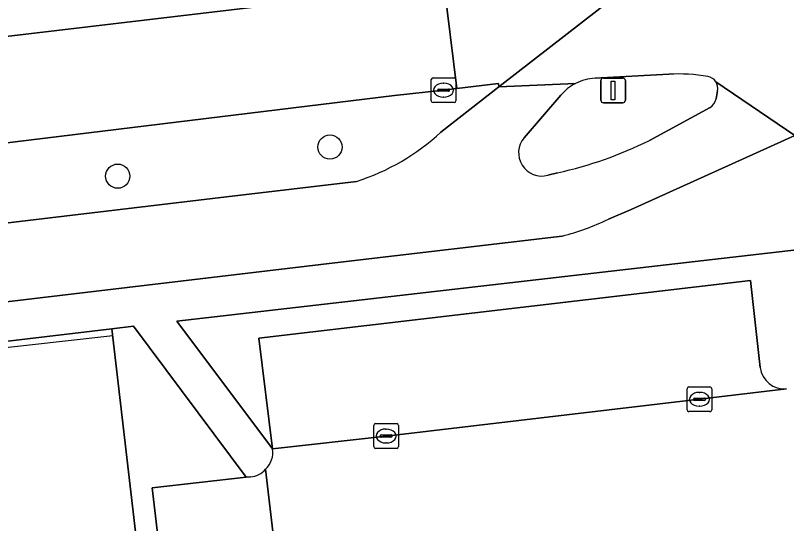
# Model space of a CAD drawing. Extents: x 161477 to 163040, y 383680 to 384871.
# Drawn here: x 161811.71 to 161842.86, y 383985.27 to 384005.81 of the extents above; entities that cross this region are included whole.
import ezdxf

# ---------------------------------------------------------------- set-up
doc = ezdxf.new("R2010")
doc.units = 0
for name, color, linetype in [('IMGEO_Berm_groen', 7, 'Continuous'), ('IMGEO_Boom', 7, 'Continuous'), ('IMGEO_Erf', 7, 'Continuous'), ('IMGEO_Fietspad_gesloten', 7, 'Continuous'), ('IMGEO_Groenvoorziening', 7, 'Continuous'), ('IMGEO_Hek', 7, 'Continuous'), ('IMGEO_Kolk', 7, 'Continuous'), ('IMGEO_Parkeervlak_open', 7, 'Continuous'), ('IMGEO_Rijbaan_lokaal_gesloten', 7, 'Continuous'), ('IMGEO_Rijbaan_lokaal_open', 7, 'Continuous'), ('IMGEO_Verkeersbordpaal', 7, 'Continuous'), ('IMGEO_Verkeerseiland_groen', 7, 'Continuous'), ('IMGEO_Voetpad_open', 7, 'Continuous')]:
    doc.layers.add(name, color=color, linetype=linetype)

msp = doc.modelspace()

# ---------------------------------------------------------------- linework, layer by layer
at = {"layer": 'IMGEO_Berm_groen'}
for points in [[(161763.406, 384002.679), (161774.505, 384003.101), (161806.538, 384004.391), (161824.986, 384006.585), (161828.197, 384006.984), (161829.022, 384007.117), (161838.619, 384008.665), (161849.163, 384010.365), (161855.055, 384011.424), (161855.546, 384011.497), (161856.037, 384011.57)], [(161828.903, 384001.089), (161831.245, 384002.923), (161831.22, 384003.056), (161829.549, 384002.852), (161829.007, 384002.786), (161827.026, 384002.569), (161809.92, 384000.48), (161789.593, 383998.031), (161789.883, 383994.869), (161810.506, 383997.319), (161820.233, 383998.475), (161825.487, 383999.102)]]:
    msp.add_lwpolyline(points, dxfattribs=at)
msp.add_arc((161822.709, 384007.807), 9.138, 287.6972, 312.6738, dxfattribs=at)
at = {"layer": 'IMGEO_Boom'}
for centre in [(161824.416, 384000.487), (161815.843, 383999.311)]:
    msp.add_circle(centre, 0.489, dxfattribs=at)
at = {"layer": 'IMGEO_Erf'}
msp.add_lwpolyline([(161815.61, 383993.149), (161789.352, 383990.026), (161784.255, 383989.42), (161776.903, 383988.545), (161782.69, 383938.808), (161821.416, 383943.334)], close=True, dxfattribs=at)
at = {"layer": 'IMGEO_Fietspad_gesloten'}
for points in [[(161835.665, 383997.569), (161836.586, 383997.968), (161843.205, 384000.958), (161840.009, 384003.124)], [(161834.341, 384003.058), (161831.245, 384002.923), (161828.903, 384001.089)], [(161840.076, 384002.766), (161840.018, 384002.431)], [(161832.258, 384000.867), (161833.742, 384002.583)], [(161839.78, 384002.082), (161837.321, 384000.758)], [(161833.616, 383999.452), (161833.217, 383999.346)], [(161825.487, 383999.102), (161820.233, 383998.475), (161810.506, 383997.319), (161789.883, 383994.869), (161783.045, 383994.057), (161772.652, 383992.802), (161763.811, 383991.819)], [(161824.85, 383995.834), (161833.796, 383996.89)], [(161772.22, 383989.582), (161824.85, 383995.834)]]:
    msp.add_lwpolyline(points, dxfattribs=at)
for centre, radius, start, end in [((161839.61, 384002.864), 0.476, 348.1254, 33.0752), ((161835.233, 384001.318), 1.956, 117.1436, 139.6844), ((161839.433, 384002.574), 0.602, 305.182, 346.2341), ((161822.709, 384007.807), 9.138, 287.6972, 312.6738), ((161832.983, 384000.261), 0.945, 140.1403, 284.323), ((161830.316, 384014.721), 15.621, 282.1939, 296.6408), ((161831.008, 384007.477), 10.948, 284.7553, 295.1765)]:
    msp.add_arc(centre, radius, start, end, dxfattribs=at)
at = {"layer": 'IMGEO_Groenvoorziening'}
for points in [[(161845.522, 383994.077), (161845.359, 383995.084), (161845.134, 383996.547), (161818.235, 383993.456), (161822.094, 383988.291), (161821.549, 383992.765), (161841.403, 383995.099), (161841.802, 383991.587)], [(161840.758, 383979.3), (161844.222, 383979.717), (161847.193, 383954.527), (161827.71, 383934.907), (161822.723, 383939.897), (161817.233, 383986.718), (161821.039, 383987.146), (161816.483, 383993.253), (161815.61, 383993.149), (161821.416, 383943.334), (161823.018, 383928.784), (161823.043, 383928.556), (161823.305, 383928.305), (161846.234, 383951.346)]]:
    msp.add_lwpolyline(points, dxfattribs=at)
msp.add_arc((161842.782, 383991.699), 0.987, 186.5356, 274.8034, dxfattribs=at)
at = {"layer": 'IMGEO_Hek'}
for points in [[(161808.777, 383992.104), (161815.642, 383992.876)], [(161821.416, 383943.334), (161815.642, 383992.876)]]:
    msp.add_lwpolyline(points, dxfattribs=at)
at = {"layer": 'IMGEO_Kolk'}
for p, q in [((161828.506, 384002.36), (161828.506, 384003.212)), ((161828.581, 384003.286), (161829.433, 384003.286)), ((161829.507, 384003.212), (161829.507, 384002.36)), ((161828.765, 384002.78), (161828.765, 384002.792)), ((161828.808, 384002.829), (161829.206, 384002.829)), ((161828.994, 384003.066), (161829.019, 384003.066)), ((161829.249, 384002.792), (161829.249, 384002.78)), ((161829.203, 384002.743), (161828.805, 384002.743)), ((161829.017, 384002.506), (161828.992, 384002.506)), ((161829.433, 384002.286), (161828.581, 384002.286)), ((161838.844, 383989.87), (161838.844, 383990.722)), ((161838.919, 383990.796), (161839.771, 383990.796)), ((161839.845, 383990.722), (161839.845, 383989.87)), ((161839.103, 383990.29), (161839.103, 383990.302)), ((161839.146, 383990.339), (161839.544, 383990.339)), ((161839.332, 383990.576), (161839.357, 383990.576)), ((161839.587, 383990.302), (161839.587, 383990.29)), ((161839.541, 383990.253), (161839.143, 383990.253)), ((161839.355, 383990.016), (161839.33, 383990.016)), ((161839.771, 383989.796), (161838.919, 383989.796)), ((161826.186, 383988.386), (161826.186, 383989.238)), ((161826.261, 383989.312), (161827.113, 383989.312)), ((161826.674, 383989.092), (161826.699, 383989.092)), ((161827.187, 383989.238), (161827.187, 383988.386)), ((161826.445, 383988.806), (161826.445, 383988.818)), ((161826.883, 383988.769), (161826.485, 383988.769)), ((161826.488, 383988.855), (161826.886, 383988.855)), ((161826.929, 383988.818), (161826.929, 383988.806)), ((161826.697, 383988.532), (161826.672, 383988.532)), ((161827.113, 383988.312), (161826.261, 383988.312))]:
    msp.add_line(p, q, dxfattribs=at)
for points in [[(161828.506, 384002.36), (161828.506, 384003.212)], [(161828.581, 384003.286), (161829.433, 384003.286)], [(161829.507, 384003.212), (161829.507, 384002.36)], [(161829.433, 384002.286), (161828.581, 384002.286)], [(161838.844, 383989.87), (161838.844, 383990.722)], [(161838.919, 383990.796), (161839.771, 383990.796)], [(161839.845, 383990.722), (161839.845, 383989.87)], [(161839.771, 383989.796), (161838.919, 383989.796)], [(161826.186, 383988.386), (161826.186, 383989.238)], [(161826.261, 383989.312), (161827.113, 383989.312)], [(161827.187, 383989.238), (161827.187, 383988.386)], [(161827.113, 383988.312), (161826.261, 383988.312)]]:
    msp.add_lwpolyline(points, dxfattribs=at)
for centre, radius, start, end in [((161828.583, 384003.21), 0.0765, 91.552, 178.448), ((161828.583, 384003.21), 0.0765, 91.552, 178.448), ((161829.431, 384003.21), 0.0765, 1.552, 88.448), ((161829.431, 384003.21), 0.0765, 1.552, 88.448), ((161828.805, 384002.789), 0.0403, 85.8775, 175.7526), ((161828.802, 384002.779), 0.0366, 178.938, 274.7102), ((161829.206, 384002.786), 0.043, 264.8664, 352.4533), ((161829.21, 384002.791), 0.0386, 1.7309, 96.639), ((161828.583, 384002.362), 0.0765, 181.552, 268.448), ((161828.583, 384002.362), 0.0765, 181.552, 268.448), ((161829.431, 384002.362), 0.0765, 271.552, 358.448), ((161829.431, 384002.362), 0.0765, 271.552, 358.448), ((161838.921, 383990.72), 0.0765, 91.552, 178.448), ((161838.921, 383990.72), 0.0765, 91.552, 178.448), ((161839.769, 383990.72), 0.0765, 1.552, 88.448), ((161839.769, 383990.72), 0.0765, 1.552, 88.448), ((161839.143, 383990.299), 0.0403, 85.8775, 175.7526), ((161839.548, 383990.301), 0.0386, 1.7309, 96.639), ((161839.14, 383990.289), 0.0366, 178.938, 274.7102), ((161839.544, 383990.296), 0.043, 264.8664, 352.4533), ((161838.921, 383989.872), 0.0765, 181.552, 268.448), ((161838.921, 383989.872), 0.0765, 181.552, 268.448), ((161839.769, 383989.872), 0.0765, 271.552, 358.448), ((161839.769, 383989.872), 0.0765, 271.552, 358.448), ((161826.263, 383989.236), 0.0765, 91.552, 178.448), ((161826.263, 383989.236), 0.0765, 91.552, 178.448), ((161827.111, 383989.236), 0.0765, 1.552, 88.448), ((161827.111, 383989.236), 0.0765, 1.552, 88.448), ((161826.485, 383988.815), 0.0403, 85.8775, 175.7526), ((161826.482, 383988.805), 0.0366, 178.938, 274.7102), ((161826.886, 383988.812), 0.043, 264.8664, 352.4533), ((161826.89, 383988.817), 0.0386, 1.7309, 96.639), ((161826.263, 383988.388), 0.0765, 181.552, 268.448), ((161826.263, 383988.388), 0.0765, 181.552, 268.448), ((161827.111, 383988.388), 0.0765, 271.552, 358.448), ((161827.111, 383988.388), 0.0765, 271.552, 358.448)]:
    msp.add_arc(centre, radius, start, end, dxfattribs=at)
for centre, major_axis, ratio, start_param, end_param in [((161828.993, 384002.786), (-0.387, 0.002), 0.722429, 4.712389, 7.853982), ((161829.018, 384002.786), (-0.39, 0.002), 0.717154, 1.570796, 4.712389), ((161839.331, 383990.296), (-0.387, 0.002), 0.722429, 4.712389, 7.853982), ((161839.356, 383990.296), (-0.39, 0.002), 0.717154, 1.570796, 4.712389), ((161826.673, 383988.812), (-0.387, 0.002), 0.722429, 4.712389, 7.853982), ((161826.698, 383988.812), (-0.39, 0.002), 0.717154, 1.570796, 4.712389)]:
    msp.add_ellipse(centre, major_axis=major_axis, ratio=ratio, start_param=start_param, end_param=end_param, dxfattribs=at)
at = {"layer": 'IMGEO_Parkeervlak_open'}
for points in [[(161841.802, 383991.587), (161841.403, 383995.099), (161821.549, 383992.765), (161822.094, 383988.291), (161826.687, 383988.81), (161839.345, 383990.295), (161842.865, 383990.716)], [(161839.633, 383980.183), (161839.98, 383976.737), (161841.177, 383966.787), (161842.351, 383956.938), (161842.449, 383956.165), (161836.754, 383950.471), (161828.693, 383942.315), (161827.281, 383940.955), (161821.817, 383987.472)], [(161821.21, 383987.165), (161821.039, 383987.146), (161817.233, 383986.718), (161822.723, 383939.897), (161827.71, 383934.907), (161847.193, 383954.527), (161844.222, 383979.717), (161840.758, 383979.3)]]:
    msp.add_lwpolyline(points, dxfattribs=at)
for centre, radius, start, end in [((161842.782, 383991.699), 0.987, 186.5356, 274.8034), ((161821.164, 383988.01), 0.846, 273.1382, 320.5192)]:
    msp.add_arc(centre, radius, start, end, dxfattribs=at)
at = {"layer": 'IMGEO_Rijbaan_lokaal_gesloten'}
for points in [[(161856.708, 384007.28), (161856.037, 384011.57), (161855.546, 384011.497), (161855.055, 384011.424), (161849.163, 384010.365), (161838.619, 384008.665), (161831.245, 384002.923), (161834.341, 384003.058)], [(161840.009, 384003.124), (161843.205, 384000.958), (161852.874, 384005.327)], [(161835.127, 384003.272), (161838.11, 384003.427)]]:
    msp.add_lwpolyline(points, dxfattribs=at)
msp.add_lwpolyline([(161838.619, 384008.665), (161829.022, 384007.117), (161829.549, 384002.852), (161831.22, 384003.056), (161831.245, 384002.923)], close=True, dxfattribs=at)
for centre, radius, start, end in [((161838.53, 383996.981), 6.46, 79.6726, 93.7265), ((161835.242, 384001.3), 1.975, 93.3306, 117.1303), ((161839.61, 384002.868), 0.474, 32.6224, 80.4932)]:
    msp.add_arc(centre, radius, start, end, dxfattribs=at)
at = {"layer": 'IMGEO_Rijbaan_lokaal_open'}
msp.add_lwpolyline([(161827.026, 384002.569), (161829.007, 384002.786), (161829.549, 384002.852), (161829.022, 384007.117), (161828.197, 384006.984), (161824.986, 384006.585), (161806.538, 384004.391), (161774.505, 384003.101), (161775.243, 383996.441), (161782.668, 383997.217), (161789.593, 383998.031), (161809.92, 384000.48)], close=True, dxfattribs=at)
for points in [[(161842.865, 383990.716), (161839.345, 383990.295), (161826.687, 383988.81), (161822.094, 383988.291)], [(161821.817, 383987.472), (161827.281, 383940.955), (161828.693, 383942.315), (161836.754, 383950.471), (161842.449, 383956.165), (161842.351, 383956.938), (161841.177, 383966.787), (161839.98, 383976.737), (161839.633, 383980.183)]]:
    msp.add_lwpolyline(points, dxfattribs=at)
msp.add_arc((161821.213, 383988.133), 0.895, 312.434, 10.1931, dxfattribs=at)
at = {"layer": 'IMGEO_Verkeersbordpaal'}
for p, q in [((161835.362, 384002.377), (161835.362, 384003.177)), ((161835.362, 384003.177), (161835.362, 384002.377)), ((161835.462, 384003.277), (161836.252, 384003.277)), ((161836.252, 384003.277), (161835.462, 384003.277)), ((161836.352, 384003.177), (161836.352, 384002.377)), ((161836.352, 384002.377), (161836.352, 384003.177)), ((161836.252, 384002.277), (161835.462, 384002.277)), ((161835.462, 384002.277), (161836.252, 384002.277))]:
    msp.add_line(p, q, dxfattribs=at)
msp.add_lwpolyline([(161835.782, 384003.152), (161835.932, 384003.152), (161835.932, 384002.402), (161835.782, 384002.402), (161835.782, 384003.152)], dxfattribs=at)
for centre, start, end in [((161835.462, 384003.177), 90, 180), ((161835.462, 384003.177), 90, 180), ((161836.252, 384003.177), 0, 90), ((161836.252, 384003.177), 360, 90), ((161835.462, 384002.377), 180, 270), ((161835.462, 384002.377), 180, 270), ((161836.252, 384002.377), 270, 0), ((161836.252, 384002.377), 270, 0)]:
    msp.add_arc(centre, 0.1, start, end, dxfattribs=at)
at = {"layer": 'IMGEO_Verkeerseiland_groen'}
for points in [[(161838.11, 384003.427), (161835.127, 384003.272)], [(161840.018, 384002.431), (161840.076, 384002.766)], [(161833.742, 384002.583), (161832.258, 384000.867)], [(161837.321, 384000.758), (161839.78, 384002.082)], [(161833.217, 383999.346), (161833.616, 383999.452)]]:
    msp.add_lwpolyline(points, dxfattribs=at)
for centre, radius, start, end in [((161838.53, 383996.981), 6.46, 79.6726, 93.7265), ((161835.242, 384001.3), 1.975, 93.3306, 117.1303), ((161839.61, 384002.868), 0.474, 32.6224, 80.4932), ((161839.61, 384002.864), 0.476, 348.1254, 33.0752), ((161835.233, 384001.318), 1.956, 117.1436, 139.6844), ((161839.433, 384002.574), 0.602, 305.182, 346.2341), ((161832.983, 384000.261), 0.945, 140.1403, 284.323), ((161830.316, 384014.721), 15.621, 282.1939, 296.6408)]:
    msp.add_arc(centre, radius, start, end, dxfattribs=at)
at = {"layer": 'IMGEO_Voetpad_open'}
for points in [[(161843.205, 384000.958), (161836.586, 383997.968), (161835.665, 383997.569)], [(161833.796, 383996.89), (161824.85, 383995.834), (161772.22, 383989.582)], [(161822.094, 383988.291), (161818.235, 383993.456), (161845.134, 383996.547), (161845.076, 383996.928)], [(161761.344, 383986.871), (161765.091, 383987.162), (161771.73, 383987.931), (161773.511, 383988.142), (161776.903, 383988.545), (161784.255, 383989.42), (161789.352, 383990.026), (161815.61, 383993.149), (161816.483, 383993.253), (161821.039, 383987.146), (161821.21, 383987.165)]]:
    msp.add_lwpolyline(points, dxfattribs=at)
for centre, radius, start, end in [((161831.008, 384007.477), 10.948, 284.7553, 295.1765), ((161821.213, 383988.133), 0.895, 312.434, 10.1931), ((161821.164, 383988.01), 0.846, 273.1382, 320.5192)]:
    msp.add_arc(centre, radius, start, end, dxfattribs=at)

doc.saveas('drawing.dxf')
